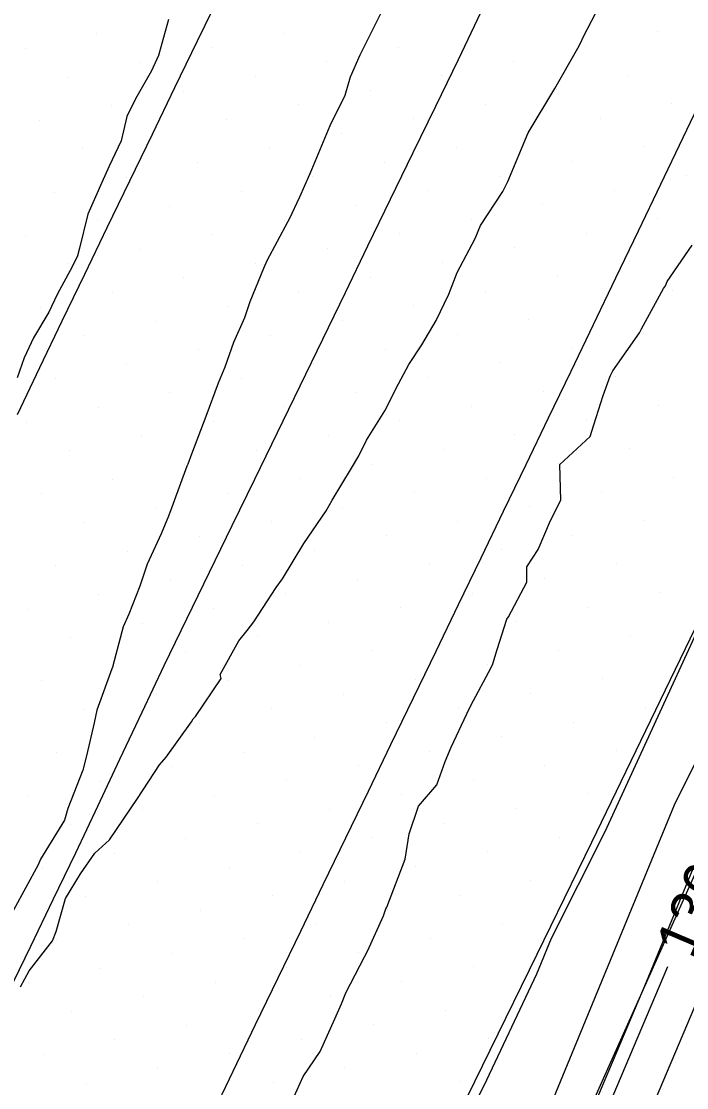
# Model space of a CAD drawing. Extents: x 2354170 to 2357230, y 866100 to 868290.
# Drawn here: x 2355770 to 2355802.1, y 867370.8 to 867422.3 of the extents above; entities that cross this region are included whole.
import ezdxf

# ---------------------------------------------------------------- set-up
doc = ezdxf.new("R2010")
doc.units = 0
for name, color, linetype in [('Default', 7, 'Continuous'), ('DTM Contours Minor', 7, 'Continuous'), ('Exist DTM Breakline', 7, 'Continuous'), ('Exist DTM Scan Elevation Point', 7, 'Continuous'), ('Exist Roads EOP', 7, 'Continuous'), ('PH Exist DTM Breakline', 7, 'Continuous')]:
    doc.layers.add(name, color=color, linetype=linetype)

msp = doc.modelspace()

# ---------------------------------------------------------------- linework, layer by layer
at = {"layer": 'Default'}
for points in [[(2355777.08, 867422.333), (2355776.606, 867420.604), (2355776.27, 867419.871), (2355775.494, 867418.516), (2355775.078, 867417.668), (2355774.795, 867416.489), (2355774.215, 867415.268), (2355773.872, 867414.483), (2355773.196, 867412.944), (2355772.786, 867411.312), (2355772.69, 867410.937), (2355772.455, 867410.439), (2355771.718, 867409.071), (2355771.305, 867408.215), (2355770.565, 867406.989), (2355770.118, 867406.017), (2355769.79, 867405.049)], [(2355783.149, 867370.388), (2355783.577, 867371.358), (2355784.398, 867372.559), (2355785.112, 867374.132), (2355785.442, 867374.866), (2355785.644, 867375.387), (2355786.545, 867377.134), (2355786.683, 867377.403), (2355787.454, 867379.112), (2355787.576, 867379.449), (2355787.621, 867379.528), (2355788.503, 867381.834), (2355788.705, 867383.061), (2355789.157, 867384.399), (2355790.03, 867385.416), (2355790.435, 867386.551), (2355790.731, 867387.247), (2355791.488, 867388.852), (2355791.674, 867389.244), (2355792.654, 867391.078), (2355792.743, 867391.265), (2355792.95, 867391.95), (2355793.413, 867393.417), (2355793.493, 867393.521), (2355794.378, 867395.207), (2355794.372, 867395.937), (2355794.933, 867396.771), (2355795.517, 867398.177), (2355796.024, 867399.15), (2355795.965, 867400.878), (2355797.431, 867402.226), (2355797.613, 867402.785), (2355798.059, 867404.204), (2355798.395, 867405.128), (2355798.521, 867405.4), (2355799.811, 867407.22), (2355799.91, 867407.417), (2355800.975, 867409.362), (2355801.068, 867409.492), (2355801.154, 867409.705), (2355802.356, 867411.461)], [(2355790.025, 867366.266), (2355792.45, 867371.193), (2355794.868, 867376.302), (2355795.576, 867378.022), (2355798.152, 867383.169), (2355800.44, 867388.136), (2355802.835, 867393.353)], [(2355765.99, 867313.13), (2355766.711, 867314.508), (2355772.246, 867326.353), (2355773.592, 867329.477), (2355775.294, 867332.704), (2355778.547, 867335.133), (2355779.77, 867337.628), (2355780.978, 867340.075), (2355785.269, 867345.268), (2355786.769, 867347.442), (2355786.922, 867349.377), (2355788.332, 867351.994), (2355788.708, 867354.12), (2355789.937, 867356.935), (2355792.19, 867362.942), (2355793.109, 867364.688), (2355793.953, 867366.402), (2355794.794, 867368.18), (2355801.497, 867384.465), (2355802.656, 867386.782)], [(2355805.963, 867382.951), (2355799.584, 867367.917), (2355795.89, 867359.604), (2355794.418, 867353.066), (2355793.796, 867351.288), (2355793.125, 867348.104), (2355791.975, 867346), (2355791.249, 867344.318), (2355785.883, 867337.635), (2355784.606, 867335.104), (2355783.528, 867333.35), (2355778.409, 867329.56), (2355777.885, 867328.794), (2355776.647, 867324.525), (2355770.146, 867309.808)], [(2355801.171, 867376.643), (2355796.291, 867365.14), (2355795.116, 867362.497), (2355793.497, 867355.306), (2355792.674, 867353.114), (2355792.513, 867352.744), (2355791.81, 867348.773), (2355791.678, 867348.527), (2355791.609, 867347.651), (2355790.514, 867345.649), (2355790.357, 867345.285), (2355783.173, 867336.336), (2355782.935, 867335.865), (2355782.734, 867335.539), (2355779.988, 867333.506), (2355776.845, 867331.159), (2355776.509, 867330.521), (2355776.243, 867329.904), (2355774.139, 867325.401), (2355767.588, 867310.57), (2355767.309, 867308.464), (2355761.989, 867294.374), (2355759.079, 867287.854)]]:
    msp.add_lwpolyline(points, dxfattribs=at)
at = {"layer": 'DTM Contours Minor'}
for points in [[(2355786.224, 867341.288), (2355789.729, 867345.529), (2355789.847, 867345.701), (2355790.093, 867348.811), (2355790.651, 867349.847), (2355791.245, 867353.203), (2355791.762, 867354.388), (2355794.397, 867361.411), (2355794.858, 867363.461), (2355795.193, 867364.214), (2355800.16, 867375.922), (2355805.444, 867388.76), (2355805.659, 867389.191), (2355805.851, 867389.606), (2355806.051, 867390.042), (2355808.322, 867394.023), (2355808.643, 867394.607), (2355820.033, 867415.391), (2355822.973, 867421.669), (2355825.306, 867426.954)], [(2355787.707, 867423.399), (2355786.925, 867421.847), (2355786.313, 867420.625), (2355785.845, 867419.564), (2355785.591, 867418.674), (2355784.87, 867417.211), (2355783.988, 867415.082), (2355783.895, 867414.859), (2355783.402, 867413.765), (2355782.902, 867412.714), (2355782.823, 867412.57), (2355781.829, 867410.691), (2355781.672, 867410.334), (2355781.003, 867408.719), (2355780.752, 867407.945), (2355780.222, 867406.756), (2355779.801, 867405.577), (2355779.484, 867404.802), (2355778.888, 867403.183), (2355778.196, 867401.366), (2355778.016, 867400.894), (2355777.969, 867400.793), (2355777.297, 867398.944), (2355777.09, 867398.377), (2355776.737, 867397.538), (2355776.062, 867396.06), (2355775.698, 867395.01), (2355775.173, 867393.651), (2355774.892, 867393.042), (2355774.407, 867391.16), (2355774.396, 867391.137), (2355774.35, 867391.021), (2355773.629, 867389.03), (2355773.559, 867388.724), (2355773.506, 867388.414), (2355773.132, 867386.825), (2355772.953, 867386.126), (2355772.221, 867384.277), (2355772.065, 867383.717), (2355770.914, 867381.838), (2355770.793, 867381.56), (2355769.61, 867379.385)], [(2355769.941, 867375.684), (2355770.361, 867376.449), (2355771.482, 867377.904), (2355771.668, 867378.345), (2355772.117, 867379.947), (2355772.836, 867381.138), (2355773.524, 867382.135), (2355774.239, 867382.774), (2355775.244, 867384.266), (2355775.597, 867384.76), (2355776.651, 867386.383), (2355776.971, 867386.765), (2355778.199, 867388.462), (2355778.272, 867388.603), (2355778.394, 867388.721), (2355779.62, 867390.553), (2355779.572, 867390.74), (2355780.485, 867392.377), (2355780.886, 867392.868), (2355781.211, 867393.285), (2355782.276, 867394.947), (2355782.592, 867395.364), (2355783.611, 867397.061), (2355784.687, 867398.645), (2355784.985, 867399.15), (2355785.921, 867400.7), (2355786.267, 867401.299), (2355786.644, 867402.042), (2355787.531, 867403.46), (2355788.186, 867404.77), (2355788.69, 867405.691), (2355789.315, 867406.642), (2355790.006, 867407.818), (2355790.619, 867409.098), (2355791.023, 867410.143), (2355791.879, 867411.769), (2355792.142, 867412.4), (2355793.221, 867414.04), (2355793.46, 867414.526), (2355794.448, 867416.868), (2355794.448, 867416.869), (2355794.448, 867416.87), (2355794.448, 867416.87), (2355795.737, 867419.014), (2355796.838, 867420.964), (2355796.971, 867421.195), (2355797.11, 867421.515), (2355798.105, 867423.443)]]:
    msp.add_lwpolyline(points, dxfattribs=at)
at = {"layer": 'Exist DTM Breakline'}
for points in [[(2355769.801, 867403.294), (2355770.881, 867405.549), (2355771.961, 867407.804), (2355773.045, 867410.057), (2355774.133, 867412.307), (2355775.222, 867414.558), (2355776.31, 867416.809), (2355777.399, 867419.059), (2355778.487, 867421.31), (2355779.576, 867423.56)], [(2355769.347, 867375.386), (2355770.436, 867377.636), (2355771.525, 867379.886), (2355772.61, 867382.139), (2355773.677, 867384.4), (2355774.744, 867386.66), (2355775.811, 867388.921), (2355776.883, 867391.18), (2355777.975, 867393.429), (2355779.067, 867395.677), (2355780.159, 867397.926), (2355781.251, 867400.175), (2355782.343, 867402.424), (2355783.435, 867404.673), (2355784.528, 867406.922), (2355785.62, 867409.171), (2355786.712, 867411.42), (2355787.804, 867413.668), (2355788.896, 867415.917), (2355789.988, 867418.166), (2355791.076, 867420.417), (2355792.156, 867422.671)], [(2355802.984, 867418.888), (2355801.905, 867416.633), (2355800.825, 867414.378), (2355799.746, 867412.123), (2355798.665, 867409.869), (2355797.581, 867407.616), (2355796.497, 867405.363), (2355795.413, 867403.11), (2355794.327, 867400.858), (2355793.24, 867398.607), (2355792.153, 867396.356), (2355791.066, 867394.105), (2355789.979, 867391.853), (2355788.892, 867389.602), (2355787.805, 867387.351), (2355786.718, 867385.099), (2355785.63, 867382.848), (2355784.541, 867380.598), (2355783.452, 867378.348), (2355782.362, 867376.098), (2355781.275, 867373.846), (2355780.19, 867371.594), (2355779.105, 867369.342)]]:
    msp.add_lwpolyline(points, dxfattribs=at)
at = {"layer": 'Exist DTM Scan Elevation Point'}
for p, q in [((2355773.63, 867421.65), (2355773.63, 867421.65)), ((2355782.644, 867421.682), (2355782.644, 867421.682)), ((2355800.672, 867421.745), (2355800.672, 867421.745)), ((2355770.166, 867420.944), (2355770.166, 867420.944)), ((2355779.18, 867420.976), (2355779.18, 867420.976)), ((2355788.193, 867421.008), (2355788.193, 867421.008)), ((2355797.207, 867421.039), (2355797.207, 867421.039)), ((2355775.715, 867420.27), (2355775.715, 867420.27)), ((2355784.729, 867420.302), (2355784.729, 867420.302)), ((2355793.743, 867420.334), (2355793.743, 867420.334)), ((2355772.251, 867419.565), (2355772.251, 867419.565)), ((2355781.265, 867419.597), (2355781.265, 867419.597)), ((2355790.278, 867419.628), (2355790.278, 867419.628)), ((2355799.292, 867419.66), (2355799.292, 867419.66)), ((2355777.8, 867418.891), (2355777.8, 867418.891)), ((2355786.814, 867418.923), (2355786.814, 867418.923)), ((2355795.828, 867418.954), (2355795.828, 867418.954)), ((2355774.336, 867418.186), (2355774.336, 867418.186)), ((2355783.35, 867418.217), (2355783.35, 867418.217)), ((2355792.363, 867418.249), (2355792.363, 867418.249)), ((2355801.377, 867418.281), (2355801.377, 867418.281)), ((2355770.871, 867417.48), (2355770.871, 867417.48)), ((2355779.885, 867417.512), (2355779.885, 867417.512)), ((2355788.899, 867417.543), (2355788.899, 867417.543)), ((2355797.913, 867417.575), (2355797.913, 867417.575)), ((2355785.435, 867416.838), (2355785.435, 867416.838)), ((2355794.448, 867416.869), (2355794.448, 867416.869)), ((2355776.421, 867416.806), (2355776.421, 867416.806)), ((2355772.956, 867416.101), (2355772.956, 867416.101)), ((2355781.97, 867416.132), (2355781.97, 867416.132)), ((2355790.984, 867416.164), (2355790.984, 867416.164)), ((2355799.998, 867416.196), (2355799.998, 867416.196)), ((2355778.506, 867415.427), (2355778.506, 867415.427)), ((2355787.52, 867415.458), (2355787.52, 867415.458)), ((2355796.533, 867415.49), (2355796.533, 867415.49)), ((2355793.069, 867414.784), (2355793.069, 867414.784)), ((2355802.083, 867414.816), (2355802.083, 867414.816)), ((2355775.041, 867414.721), (2355775.041, 867414.721)), ((2355784.055, 867414.753), (2355784.055, 867414.753)), ((2355771.577, 867414.016), (2355771.577, 867414.016)), ((2355780.591, 867414.047), (2355780.591, 867414.047)), ((2355789.605, 867414.079), (2355789.605, 867414.079)), ((2355798.618, 867414.111), (2355798.618, 867414.111)), ((2355777.126, 867413.342), (2355777.126, 867413.342)), ((2355786.14, 867413.373), (2355786.14, 867413.373)), ((2355795.154, 867413.405), (2355795.154, 867413.405)), ((2355800.703, 867412.731), (2355800.703, 867412.731)), ((2355773.662, 867412.636), (2355773.662, 867412.636)), ((2355782.676, 867412.668), (2355782.676, 867412.668)), ((2355791.69, 867412.699), (2355791.69, 867412.699)), ((2355770.198, 867411.931), (2355770.198, 867411.931)), ((2355779.211, 867411.962), (2355779.211, 867411.962)), ((2355788.225, 867411.994), (2355788.225, 867411.994)), ((2355797.239, 867412.026), (2355797.239, 867412.026)), ((2355775.747, 867411.257), (2355775.747, 867411.257)), ((2355784.761, 867411.288), (2355784.761, 867411.288)), ((2355793.775, 867411.32), (2355793.775, 867411.32)), ((2355772.283, 867410.551), (2355772.283, 867410.551)), ((2355781.296, 867410.583), (2355781.296, 867410.583)), ((2355790.31, 867410.614), (2355790.31, 867410.614)), ((2355799.324, 867410.646), (2355799.324, 867410.646)), ((2355777.832, 867409.877), (2355777.832, 867409.877)), ((2355786.846, 867409.909), (2355786.846, 867409.909)), ((2355795.86, 867409.941), (2355795.86, 867409.941)), ((2355774.367, 867409.172), (2355774.367, 867409.172)), ((2355783.381, 867409.203), (2355783.381, 867409.203)), ((2355792.395, 867409.235), (2355792.395, 867409.235)), ((2355801.409, 867409.267), (2355801.409, 867409.267)), ((2355770.903, 867408.466), (2355770.903, 867408.466)), ((2355779.917, 867408.498), (2355779.917, 867408.498)), ((2355788.931, 867408.529), (2355788.931, 867408.529)), ((2355797.945, 867408.561), (2355797.945, 867408.561)), ((2355776.452, 867407.792), (2355776.452, 867407.792)), ((2355785.466, 867407.824), (2355785.466, 867407.824)), ((2355794.48, 867407.856), (2355794.48, 867407.856)), ((2355772.988, 867407.087), (2355772.988, 867407.087)), ((2355782.002, 867407.118), (2355782.002, 867407.118)), ((2355791.016, 867407.15), (2355791.016, 867407.15)), ((2355800.03, 867407.182), (2355800.03, 867407.182)), ((2355778.537, 867406.413), (2355778.537, 867406.413)), ((2355787.551, 867406.445), (2355787.551, 867406.445)), ((2355796.565, 867406.476), (2355796.565, 867406.476)), ((2355775.073, 867405.707), (2355775.073, 867405.707)), ((2355784.087, 867405.739), (2355784.087, 867405.739)), ((2355793.101, 867405.771), (2355793.101, 867405.771)), ((2355771.609, 867405.002), (2355771.609, 867405.002)), ((2355780.622, 867405.033), (2355780.622, 867405.033)), ((2355789.636, 867405.065), (2355789.636, 867405.065)), ((2355798.65, 867405.097), (2355798.65, 867405.097)), ((2355777.158, 867404.328), (2355777.158, 867404.328)), ((2355786.172, 867404.36), (2355786.172, 867404.36)), ((2355795.186, 867404.391), (2355795.186, 867404.391)), ((2355773.694, 867403.622), (2355773.694, 867403.622)), ((2355782.707, 867403.654), (2355782.707, 867403.654)), ((2355791.721, 867403.686), (2355791.721, 867403.686)), ((2355800.735, 867403.717), (2355800.735, 867403.717)), ((2355779.243, 867402.948), (2355779.243, 867402.948)), ((2355788.257, 867402.98), (2355788.257, 867402.98)), ((2355797.271, 867403.012), (2355797.271, 867403.012)), ((2355770.229, 867402.917), (2355770.229, 867402.917)), ((2355775.779, 867402.243), (2355775.779, 867402.243)), ((2355784.792, 867402.275), (2355784.792, 867402.275)), ((2355793.806, 867402.306), (2355793.806, 867402.306)), ((2355772.314, 867401.537), (2355772.314, 867401.537)), ((2355781.328, 867401.569), (2355781.328, 867401.569)), ((2355790.342, 867401.601), (2355790.342, 867401.601)), ((2355799.356, 867401.632), (2355799.356, 867401.632)), ((2355786.877, 867400.895), (2355786.877, 867400.895)), ((2355795.891, 867400.927), (2355795.891, 867400.927)), ((2355777.864, 867400.863), (2355777.864, 867400.863)), ((2355774.399, 867400.158), (2355774.399, 867400.158)), ((2355783.413, 867400.19), (2355783.413, 867400.19)), ((2355792.427, 867400.221), (2355792.427, 867400.221)), ((2355801.441, 867400.253), (2355801.441, 867400.253)), ((2355770.935, 867399.452), (2355770.935, 867399.452)), ((2355779.949, 867399.484), (2355779.949, 867399.484)), ((2355788.962, 867399.516), (2355788.962, 867399.516)), ((2355797.976, 867399.547), (2355797.976, 867399.547)), ((2355794.512, 867398.842), (2355794.512, 867398.842)), ((2355776.484, 867398.778), (2355776.484, 867398.778)), ((2355785.498, 867398.81), (2355785.498, 867398.81)), ((2355773.02, 867398.073), (2355773.02, 867398.073)), ((2355782.034, 867398.105), (2355782.034, 867398.105)), ((2355791.047, 867398.136), (2355791.047, 867398.136)), ((2355800.061, 867398.168), (2355800.061, 867398.168)), ((2355778.569, 867397.399), (2355778.569, 867397.399)), ((2355787.583, 867397.431), (2355787.583, 867397.431)), ((2355796.597, 867397.462), (2355796.597, 867397.462)), ((2355775.105, 867396.693), (2355775.105, 867396.693)), ((2355784.119, 867396.725), (2355784.119, 867396.725)), ((2355793.132, 867396.757), (2355793.132, 867396.757)), ((2355771.64, 867395.988), (2355771.64, 867395.988)), ((2355780.654, 867396.02), (2355780.654, 867396.02)), ((2355789.668, 867396.051), (2355789.668, 867396.051)), ((2355798.682, 867396.083), (2355798.682, 867396.083)), ((2355777.19, 867395.314), (2355777.19, 867395.314)), ((2355786.204, 867395.346), (2355786.204, 867395.346)), ((2355795.217, 867395.377), (2355795.217, 867395.377)), ((2355773.725, 867394.608), (2355773.725, 867394.608)), ((2355782.739, 867394.64), (2355782.739, 867394.64)), ((2355791.753, 867394.672), (2355791.753, 867394.672)), ((2355800.767, 867394.703), (2355800.767, 867394.703)), ((2355770.261, 867393.903), (2355770.261, 867393.903)), ((2355779.275, 867393.935), (2355779.275, 867393.935)), ((2355788.289, 867393.966), (2355788.289, 867393.966)), ((2355797.302, 867393.998), (2355797.302, 867393.998)), ((2355775.81, 867393.229), (2355775.81, 867393.229)), ((2355784.824, 867393.261), (2355784.824, 867393.261)), ((2355793.838, 867393.292), (2355793.838, 867393.292)), ((2355772.346, 867392.523), (2355772.346, 867392.523)), ((2355781.36, 867392.555), (2355781.36, 867392.555)), ((2355799.387, 867392.619), (2355799.387, 867392.619)), ((2355777.895, 867391.85), (2355777.895, 867391.85)), ((2355786.909, 867391.881), (2355786.909, 867391.881)), ((2355795.923, 867391.913), (2355795.923, 867391.913)), ((2355774.431, 867391.144), (2355774.431, 867391.144)), ((2355783.445, 867391.176), (2355783.445, 867391.176)), ((2355792.458, 867391.207), (2355792.458, 867391.207)), ((2355770.966, 867390.438), (2355770.966, 867390.438)), ((2355779.98, 867390.47), (2355779.98, 867390.47)), ((2355788.994, 867390.502), (2355788.994, 867390.502)), ((2355798.008, 867390.534), (2355798.008, 867390.534)), ((2355776.516, 867389.765), (2355776.516, 867389.765)), ((2355785.53, 867389.796), (2355785.53, 867389.796)), ((2355794.543, 867389.828), (2355794.543, 867389.828)), ((2355773.051, 867389.059), (2355773.051, 867389.059)), ((2355782.065, 867389.091), (2355782.065, 867389.091)), ((2355791.079, 867389.122), (2355791.079, 867389.122)), ((2355800.093, 867389.154), (2355800.093, 867389.154)), ((2355778.601, 867388.385), (2355778.601, 867388.385)), ((2355787.615, 867388.417), (2355787.615, 867388.417)), ((2355796.628, 867388.449), (2355796.628, 867388.449)), ((2355775.136, 867387.68), (2355775.136, 867387.68)), ((2355784.15, 867387.711), (2355784.15, 867387.711)), ((2355793.164, 867387.743), (2355793.164, 867387.743)), ((2355780.686, 867387.006), (2355780.686, 867387.006)), ((2355789.7, 867387.037), (2355789.7, 867387.037)), ((2355798.713, 867387.069), (2355798.713, 867387.069)), ((2355771.672, 867386.974), (2355771.672, 867386.974)), ((2355777.221, 867386.3), (2355777.221, 867386.3)), ((2355786.235, 867386.332), (2355786.235, 867386.332)), ((2355795.249, 867386.364), (2355795.249, 867386.364)), ((2355773.757, 867385.595), (2355773.757, 867385.595)), ((2355782.771, 867385.626), (2355782.771, 867385.626)), ((2355791.785, 867385.658), (2355791.785, 867385.658)), ((2355788.32, 867384.952), (2355788.32, 867384.952)), ((2355797.334, 867384.984), (2355797.334, 867384.984)), ((2355770.293, 867384.889), (2355770.293, 867384.889)), ((2355779.306, 867384.921), (2355779.306, 867384.921)), ((2355775.842, 867384.215), (2355775.842, 867384.215)), ((2355784.856, 867384.247), (2355784.856, 867384.247)), ((2355793.87, 867384.279), (2355793.87, 867384.279)), ((2355772.378, 867383.51), (2355772.378, 867383.51)), ((2355781.391, 867383.541), (2355781.391, 867383.541)), ((2355790.405, 867383.573), (2355790.405, 867383.573)), ((2355795.955, 867382.899), (2355795.955, 867382.899)), ((2355777.927, 867382.836), (2355777.927, 867382.836)), ((2355786.941, 867382.867), (2355786.941, 867382.867)), ((2355774.463, 867382.13), (2355774.463, 867382.13)), ((2355783.476, 867382.162), (2355783.476, 867382.162)), ((2355792.49, 867382.194), (2355792.49, 867382.194)), ((2355770.998, 867381.425), (2355770.998, 867381.425)), ((2355780.012, 867381.456), (2355780.012, 867381.456)), ((2355789.026, 867381.488), (2355789.026, 867381.488)), ((2355776.548, 867380.751), (2355776.548, 867380.751)), ((2355785.561, 867380.782), (2355785.561, 867380.782)), ((2355794.575, 867380.814), (2355794.575, 867380.814)), ((2355773.083, 867380.045), (2355773.083, 867380.045)), ((2355782.097, 867380.077), (2355782.097, 867380.077)), ((2355791.111, 867380.109), (2355791.111, 867380.109)), ((2355778.632, 867379.371), (2355778.632, 867379.371)), ((2355787.646, 867379.403), (2355787.646, 867379.403)), ((2355775.168, 867378.666), (2355775.168, 867378.666)), ((2355784.182, 867378.697), (2355784.182, 867378.697)), ((2355793.196, 867378.729), (2355793.196, 867378.729)), ((2355771.704, 867377.96), (2355771.704, 867377.96)), ((2355780.717, 867377.992), (2355780.717, 867377.992)), ((2355789.731, 867378.024), (2355789.731, 867378.024)), ((2355777.253, 867377.286), (2355777.253, 867377.286)), ((2355786.267, 867377.318), (2355786.267, 867377.318)), ((2355773.789, 867376.581), (2355773.789, 867376.581)), ((2355782.802, 867376.612), (2355782.802, 867376.612)), ((2355791.816, 867376.644), (2355791.816, 867376.644)), ((2355770.324, 867375.875), (2355770.324, 867375.875)), ((2355779.338, 867375.907), (2355779.338, 867375.907)), ((2355788.352, 867375.939), (2355788.352, 867375.939)), ((2355775.874, 867375.201), (2355775.874, 867375.201)), ((2355784.887, 867375.233), (2355784.887, 867375.233)), ((2355772.409, 867374.496), (2355772.409, 867374.496)), ((2355781.423, 867374.528), (2355781.423, 867374.528)), ((2355790.437, 867374.559), (2355790.437, 867374.559)), ((2355777.959, 867373.822), (2355777.959, 867373.822)), ((2355786.972, 867373.854), (2355786.972, 867373.854)), ((2355774.494, 867373.116), (2355774.494, 867373.116)), ((2355783.508, 867373.148), (2355783.508, 867373.148)), ((2355792.522, 867373.18), (2355792.522, 867373.18)), ((2355771.03, 867372.411), (2355771.03, 867372.411)), ((2355780.044, 867372.443), (2355780.044, 867372.443)), ((2355789.057, 867372.474), (2355789.057, 867372.474)), ((2355776.579, 867371.737), (2355776.579, 867371.737)), ((2355785.593, 867371.769), (2355785.593, 867371.769)), ((2355782.129, 867371.063), (2355782.129, 867371.063)), ((2355791.142, 867371.095), (2355791.142, 867371.095)), ((2355773.115, 867371.031), (2355773.115, 867371.031))]:
    msp.add_line(p, q, dxfattribs=at)
at = {"layer": 'Exist Roads EOP'}
msp.add_lwpolyline([(2355763.601, 867312.41), (2355766.176, 867317.829), (2355768.751, 867323.248), (2355771.328, 867328.667), (2355773.909, 867334.083), (2355776.496, 867339.497), (2355779.092, 867344.906), (2355781.7, 867350.31), (2355784.321, 867355.707), (2355786.954, 867361.098), (2355789.594, 867366.486), (2355792.237, 867371.873), (2355794.877, 867377.261), (2355797.509, 867382.653), (2355800.128, 867388.051), (2355802.736, 867393.455)], dxfattribs=at)
at = {"layer": 'PH Exist DTM Breakline'}
msp.add_lwpolyline([(2355837.882, 867455.403), (2355821.17, 867421.842), (2355806.344, 867389.74), (2355794.755, 867363.845), (2355793.088, 867352.536), (2355792.171, 867348.439), (2355790.111, 867345.552), (2355782.553, 867336.039), (2355777.227, 867330.778), (2355765.909, 867311.071), (2355754.32, 867289.06), (2355742.292, 867263.446), (2355732.169, 867242.268), (2355700.262, 867175.95), (2355686.45, 867146.762), (2355675.72, 867125.097), (2355660.554, 867093.452), (2355646.796, 867063.536), (2355632.78, 867034.163), (2355619.043, 867004.402), (2355606.805, 866979.006), (2355594.124, 866952.764), (2355579.808, 866923.86)], dxfattribs=at)

# ---------------------------------------------------------------- texts
at = {"layer": 'Default'}
msp.add_text('136', height=2, rotation=67.0101, dxfattribs=at).set_placement((2355802.387, 867376.948))

doc.saveas('drawing.dxf')
